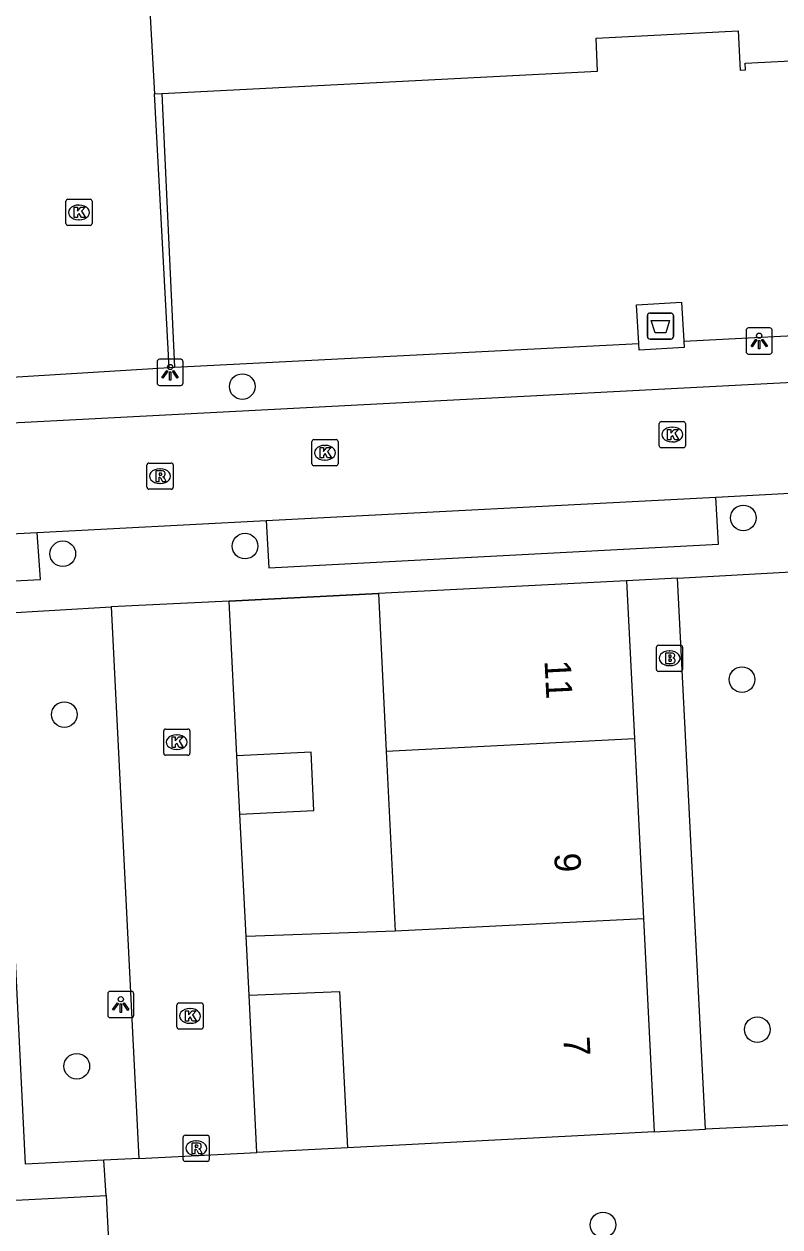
# Model space of a CAD drawing. Extents: x 161084 to 161928, y 385355 to 386522.
# Drawn here: x 161299.28 to 161328.13, y 386309.77 to 386355.72 of the extents above; entities that cross this region are included whole.
import ezdxf

# ---------------------------------------------------------------- set-up
doc = ezdxf.new("R2010")
doc.units = 0
for name, color, linetype in [('IMGEO_Afval_apart_plaats', 7, 'Continuous'), ('IMGEO_Boom', 7, 'Continuous'), ('IMGEO_Brandkraan', 7, 'Continuous'), ('IMGEO_Kolk', 7, 'Continuous'), ('IMGEO_Lichtpunt', 7, 'Continuous'), ('IMGEO_Muur', 7, 'Continuous'), ('IMGEO_Pand', 7, 'Continuous'), ('IMGEO_Pand_nummerreeks', 7, 'Continuous'), ('IMGEO_Rijbaan_lokaal_open', 7, 'Continuous'), ('IMGEO_Rioolput', 7, 'Continuous'), ('IMGEO_Voetpad_gesloten', 7, 'Continuous'), ('IMGEO_Voetpad_open', 7, 'Continuous')]:
    doc.layers.add(name, color=color, linetype=linetype)

msp = doc.modelspace()

# ---------------------------------------------------------------- linework, layer by layer
at = {"layer": 'IMGEO_Afval_apart_plaats'}
for p, q in [((161323.074, 386343.781), (161323.074, 386344.581)), ((161323.074, 386344.581), (161323.074, 386343.781)), ((161323.174, 386344.681), (161323.964, 386344.681)), ((161323.964, 386344.681), (161323.174, 386344.681)), ((161324.064, 386344.581), (161324.064, 386343.781)), ((161324.064, 386343.781), (161324.064, 386344.581)), ((161323.964, 386343.681), (161323.174, 386343.681)), ((161323.174, 386343.681), (161323.964, 386343.681))]:
    msp.add_line(p, q, dxfattribs=at)
msp.add_lwpolyline([(161323.217, 386344.395), (161323.921, 386344.395), (161323.772, 386343.925), (161323.366, 386343.925), (161323.217, 386344.395)], dxfattribs=at)
for centre, start, end in [((161323.174, 386344.581), 90, 180), ((161323.174, 386344.581), 90, 180), ((161323.964, 386344.581), 0, 90), ((161323.964, 386344.581), 360, 90), ((161323.174, 386343.781), 180, 270), ((161323.174, 386343.781), 180, 270), ((161323.964, 386343.781), 270, 0), ((161323.964, 386343.781), 270, 0)]:
    msp.add_arc(centre, 0.1, start, end, dxfattribs=at)
at = {"layer": 'IMGEO_Boom'}
for centre in [(161307.608, 386341.872), (161326.733, 386336.854), (161307.715, 386335.779), (161300.758, 386335.487), (161326.681, 386330.679), (161300.817, 386329.343), (161327.268, 386317.311), (161301.293, 386315.911), (161321.377, 386309.851)]:
    msp.add_circle(centre, 0.489, dxfattribs=at)
at = {"layer": 'IMGEO_Brandkraan'}
for p, q in [((161323.416, 386331.067), (161323.416, 386331.919)), ((161323.491, 386331.993), (161324.343, 386331.993)), ((161324.417, 386331.919), (161324.417, 386331.067)), ((161323.904, 386331.773), (161323.929, 386331.773)), ((161324.343, 386330.993), (161323.491, 386330.993)), ((161323.927, 386331.213), (161323.902, 386331.213))]:
    msp.add_line(p, q, dxfattribs=at)
for points in [[(161323.416, 386331.067), (161323.416, 386331.919)], [(161323.491, 386331.993), (161324.343, 386331.993)], [(161324.417, 386331.919), (161324.417, 386331.067)], [(161323.764, 386331.693), (161323.764, 386331.293), (161323.977, 386331.293)], [(161323.995, 386331.693), (161323.764, 386331.693)], [(161323.943, 386331.612), (161323.889, 386331.612), (161323.889, 386331.536)], [(161323.889, 386331.536), (161323.942, 386331.536)], [(161323.951, 386331.46), (161323.889, 386331.46), (161323.889, 386331.379)], [(161324.343, 386330.993), (161323.491, 386330.993)], [(161323.889, 386331.379), (161323.951, 386331.379)]]:
    msp.add_lwpolyline(points, dxfattribs=at)
for centre, radius, start, end in [((161323.493, 386331.917), 0.0765, 91.552, 178.448), ((161323.493, 386331.917), 0.0765, 91.552, 178.448), ((161324.341, 386331.917), 0.0765, 1.552, 88.448), ((161324.341, 386331.917), 0.0765, 1.552, 88.448), ((161323.944, 386331.574), 0.0379, 267.8285, 90.9355), ((161323.952, 386331.419), 0.0404, 269.8759, 90.5077), ((161323.999, 386331.548), 0.145, 59.4692, 91.5367), ((161324.024, 386331.595), 0.0922, 285.5137, 58.1501), ((161324.029, 386331.403), 0.105, 301.3115, 78.989), ((161323.493, 386331.069), 0.0765, 181.552, 268.448), ((161323.493, 386331.069), 0.0765, 181.552, 268.448), ((161323.983, 386331.544), 0.251, 268.6676, 293.5347), ((161324.341, 386331.069), 0.0765, 271.552, 358.448), ((161324.341, 386331.069), 0.0765, 271.552, 358.448)]:
    msp.add_arc(centre, radius, start, end, dxfattribs=at)
for centre, major_axis, ratio, start_param, end_param in [((161323.903, 386331.493), (-0.387, 0.002), 0.722429, 4.712389, 7.853982), ((161323.928, 386331.493), (-0.39, 0.002), 0.717154, 1.570796, 4.712389)]:
    msp.add_ellipse(centre, major_axis=major_axis, ratio=ratio, start_param=start_param, end_param=end_param, dxfattribs=at)
at = {"layer": 'IMGEO_Kolk'}
for p, q in [((161300.876, 386348.098), (161300.876, 386348.95)), ((161300.951, 386349.024), (161301.803, 386349.024)), ((161301.877, 386348.95), (161301.877, 386348.098)), ((161301.364, 386348.804), (161301.389, 386348.804)), ((161301.803, 386348.024), (161300.951, 386348.024)), ((161301.387, 386348.244), (161301.362, 386348.244)), ((161323.522, 386339.611), (161323.522, 386340.463)), ((161323.597, 386340.537), (161324.449, 386340.537)), ((161324.01, 386340.317), (161324.035, 386340.317)), ((161324.523, 386340.463), (161324.523, 386339.611)), ((161310.264, 386338.919), (161310.264, 386339.771)), ((161310.339, 386339.845), (161311.191, 386339.845)), ((161311.265, 386339.771), (161311.265, 386338.919)), ((161324.033, 386339.757), (161324.008, 386339.757)), ((161310.752, 386339.625), (161310.777, 386339.625)), ((161324.449, 386339.537), (161323.597, 386339.537)), ((161311.191, 386338.845), (161310.339, 386338.845)), ((161310.775, 386339.065), (161310.75, 386339.065)), ((161304.609, 386327.865), (161304.609, 386328.717)), ((161304.684, 386328.791), (161305.536, 386328.791)), ((161305.61, 386328.717), (161305.61, 386327.865)), ((161305.097, 386328.571), (161305.122, 386328.571)), ((161305.536, 386327.791), (161304.684, 386327.791)), ((161305.12, 386328.011), (161305.095, 386328.011)), ((161305.117, 386317.406), (161305.117, 386318.258)), ((161305.192, 386318.332), (161306.044, 386318.332)), ((161305.605, 386318.112), (161305.63, 386318.112)), ((161306.118, 386318.258), (161306.118, 386317.406)), ((161306.044, 386317.332), (161305.192, 386317.332)), ((161305.628, 386317.552), (161305.603, 386317.552))]:
    msp.add_line(p, q, dxfattribs=at)
for points in [[(161300.876, 386348.098), (161300.876, 386348.95)], [(161300.951, 386349.024), (161301.803, 386349.024)], [(161301.877, 386348.95), (161301.877, 386348.098)], [(161301.197, 386348.724), (161301.32, 386348.724), (161301.32, 386348.573), (161301.45, 386348.724), (161301.614, 386348.724), (161301.468, 386348.573), (161301.621, 386348.324), (161301.469, 386348.324), (161301.384, 386348.488), (161301.32, 386348.421), (161301.32, 386348.324), (161301.197, 386348.324), (161301.197, 386348.724)], [(161301.803, 386348.024), (161300.951, 386348.024)], [(161323.522, 386339.611), (161323.522, 386340.463)], [(161323.597, 386340.537), (161324.449, 386340.537)], [(161323.843, 386340.237), (161323.966, 386340.237), (161323.966, 386340.086), (161324.096, 386340.237), (161324.26, 386340.237), (161324.114, 386340.086), (161324.267, 386339.837), (161324.115, 386339.837), (161324.03, 386340.001), (161323.966, 386339.934), (161323.966, 386339.837), (161323.843, 386339.837), (161323.843, 386340.237)], [(161324.523, 386340.463), (161324.523, 386339.611)], [(161310.264, 386338.919), (161310.264, 386339.771)], [(161310.339, 386339.845), (161311.191, 386339.845)], [(161311.265, 386339.771), (161311.265, 386338.919)], [(161310.585, 386339.545), (161310.708, 386339.545), (161310.708, 386339.394), (161310.838, 386339.545), (161311.002, 386339.545), (161310.856, 386339.394), (161311.009, 386339.145), (161310.857, 386339.145), (161310.772, 386339.309), (161310.708, 386339.242), (161310.708, 386339.145), (161310.585, 386339.145), (161310.585, 386339.545)], [(161324.449, 386339.537), (161323.597, 386339.537)], [(161311.191, 386338.845), (161310.339, 386338.845)], [(161304.609, 386327.865), (161304.609, 386328.717)], [(161304.684, 386328.791), (161305.536, 386328.791)], [(161305.61, 386328.717), (161305.61, 386327.865)], [(161304.93, 386328.491), (161305.053, 386328.491), (161305.053, 386328.34), (161305.183, 386328.491), (161305.347, 386328.491), (161305.201, 386328.34), (161305.354, 386328.091), (161305.202, 386328.091), (161305.117, 386328.255), (161305.053, 386328.188), (161305.053, 386328.091), (161304.93, 386328.091), (161304.93, 386328.491)], [(161305.536, 386327.791), (161304.684, 386327.791)], [(161305.117, 386317.406), (161305.117, 386318.258)], [(161305.192, 386318.332), (161306.044, 386318.332)], [(161306.118, 386318.258), (161306.118, 386317.406)], [(161305.438, 386318.032), (161305.561, 386318.032), (161305.561, 386317.881), (161305.691, 386318.032), (161305.855, 386318.032), (161305.709, 386317.881), (161305.862, 386317.632), (161305.71, 386317.632), (161305.625, 386317.796), (161305.561, 386317.729), (161305.561, 386317.632), (161305.438, 386317.632), (161305.438, 386318.032)], [(161306.044, 386317.332), (161305.192, 386317.332)]]:
    msp.add_lwpolyline(points, dxfattribs=at)
for centre, start, end in [((161300.953, 386348.948), 91.552, 178.448), ((161300.953, 386348.948), 91.552, 178.448), ((161301.801, 386348.948), 1.552, 88.448), ((161301.801, 386348.948), 1.552, 88.448), ((161300.953, 386348.1), 181.552, 268.448), ((161300.953, 386348.1), 181.552, 268.448), ((161301.801, 386348.1), 271.552, 358.448), ((161301.801, 386348.1), 271.552, 358.448), ((161323.599, 386340.461), 91.552, 178.448), ((161323.599, 386340.461), 91.552, 178.448), ((161324.447, 386340.461), 1.552, 88.448), ((161324.447, 386340.461), 1.552, 88.448), ((161310.341, 386339.769), 91.552, 178.448), ((161310.341, 386339.769), 91.552, 178.448), ((161311.189, 386339.769), 1.552, 88.448), ((161311.189, 386339.769), 1.552, 88.448), ((161323.599, 386339.613), 181.552, 268.448), ((161323.599, 386339.613), 181.552, 268.448), ((161324.447, 386339.613), 271.552, 358.448), ((161324.447, 386339.613), 271.552, 358.448), ((161310.341, 386338.921), 181.552, 268.448), ((161310.341, 386338.921), 181.552, 268.448), ((161311.189, 386338.921), 271.552, 358.448), ((161311.189, 386338.921), 271.552, 358.448), ((161304.686, 386328.715), 91.552, 178.448), ((161304.686, 386328.715), 91.552, 178.448), ((161305.534, 386328.715), 1.552, 88.448), ((161305.534, 386328.715), 1.552, 88.448), ((161304.686, 386327.867), 181.552, 268.448), ((161304.686, 386327.867), 181.552, 268.448), ((161305.534, 386327.867), 271.552, 358.448), ((161305.534, 386327.867), 271.552, 358.448), ((161305.194, 386318.256), 91.552, 178.448), ((161305.194, 386318.256), 91.552, 178.448), ((161306.042, 386318.256), 1.552, 88.448), ((161306.042, 386318.256), 1.552, 88.448), ((161305.194, 386317.408), 181.552, 268.448), ((161305.194, 386317.408), 181.552, 268.448), ((161306.042, 386317.408), 271.552, 358.448), ((161306.042, 386317.408), 271.552, 358.448)]:
    msp.add_arc(centre, 0.0765, start, end, dxfattribs=at)
for centre, major_axis, ratio, start_param, end_param in [((161301.363, 386348.524), (-0.387, 0.002), 0.722429, 4.712389, 7.853982), ((161301.388, 386348.524), (-0.39, 0.002), 0.717154, 1.570796, 4.712389), ((161324.009, 386340.037), (-0.387, 0.002), 0.722429, 4.712389, 7.853982), ((161324.034, 386340.037), (-0.39, 0.002), 0.717154, 1.570796, 4.712389), ((161310.751, 386339.345), (-0.387, 0.002), 0.722429, 4.712389, 7.853982), ((161310.776, 386339.345), (-0.39, 0.002), 0.717154, 1.570796, 4.712389), ((161305.096, 386328.291), (-0.387, 0.002), 0.722429, 4.712389, 7.853982), ((161305.121, 386328.291), (-0.39, 0.002), 0.717154, 1.570796, 4.712389), ((161305.604, 386317.832), (-0.387, 0.002), 0.722429, 4.712389, 7.853982), ((161305.629, 386317.832), (-0.39, 0.002), 0.717154, 1.570796, 4.712389)]:
    msp.add_ellipse(centre, major_axis=major_axis, ratio=ratio, start_param=start_param, end_param=end_param, dxfattribs=at)
at = {"layer": 'IMGEO_Lichtpunt'}
for p, q in [((161326.841, 386344.016), (161326.841, 386343.209)), ((161326.841, 386344.016), (161326.841, 386343.209)), ((161327.743, 386344.111), (161326.935, 386344.111)), ((161327.743, 386344.111), (161326.935, 386344.111)), ((161327.837, 386343.209), (161327.837, 386344.016)), ((161327.837, 386343.209), (161327.837, 386344.016)), ((161305.258, 386342.914), (161304.45, 386342.914)), ((161305.258, 386342.914), (161304.45, 386342.914)), ((161326.935, 386343.115), (161327.743, 386343.115)), ((161326.935, 386343.115), (161327.743, 386343.115)), ((161304.356, 386342.819), (161304.356, 386342.012)), ((161304.356, 386342.819), (161304.356, 386342.012)), ((161305.352, 386342.012), (161305.352, 386342.819)), ((161305.352, 386342.012), (161305.352, 386342.819)), ((161304.45, 386341.918), (161305.258, 386341.918)), ((161304.45, 386341.918), (161305.258, 386341.918)), ((161302.473, 386318.674), (161302.473, 386317.867)), ((161302.473, 386318.674), (161302.473, 386317.867)), ((161303.375, 386318.769), (161302.567, 386318.769)), ((161303.375, 386318.769), (161302.567, 386318.769)), ((161303.469, 386317.867), (161303.469, 386318.674)), ((161303.469, 386317.867), (161303.469, 386318.674)), ((161302.567, 386317.773), (161303.375, 386317.773)), ((161302.567, 386317.773), (161303.375, 386317.773))]:
    msp.add_line(p, q, dxfattribs=at)
for points in [[(161327.215, 386343.68), (161327.254, 386343.652), (161327.066, 386343.39), (161327.028, 386343.417), (161327.215, 386343.68)], [(161327.317, 386343.632), (161327.364, 386343.632), (161327.364, 386343.31), (161327.317, 386343.31), (161327.317, 386343.632)], [(161327.427, 386343.652), (161327.465, 386343.679), (161327.652, 386343.417), (161327.613, 386343.389), (161327.427, 386343.652)], [(161304.73, 386342.483), (161304.769, 386342.455), (161304.581, 386342.193), (161304.543, 386342.22), (161304.73, 386342.483)], [(161304.832, 386342.435), (161304.879, 386342.435), (161304.879, 386342.113), (161304.832, 386342.113), (161304.832, 386342.435)], [(161304.942, 386342.455), (161304.98, 386342.482), (161305.167, 386342.22), (161305.128, 386342.192), (161304.942, 386342.455)], [(161302.847, 386318.338), (161302.886, 386318.31), (161302.698, 386318.048), (161302.66, 386318.075), (161302.847, 386318.338)], [(161302.949, 386318.29), (161302.996, 386318.29), (161302.996, 386317.968), (161302.949, 386317.968), (161302.949, 386318.29)], [(161303.059, 386318.31), (161303.097, 386318.337), (161303.284, 386318.075), (161303.245, 386318.047), (161303.059, 386318.31)]]:
    msp.add_lwpolyline(points, dxfattribs=at)
for centre in [(161327.34, 386343.814), (161304.855, 386342.617), (161302.972, 386318.472)]:
    msp.add_circle(centre, 0.0994, dxfattribs=at)
for centre, start, end in [((161326.935, 386344.016), 90, 180), ((161326.935, 386344.016), 90, 180), ((161327.743, 386344.016), 0, 90), ((161327.743, 386344.016), 0, 90), ((161304.45, 386342.819), 90, 180), ((161304.45, 386342.819), 90, 180), ((161305.258, 386342.819), 0, 90), ((161305.258, 386342.819), 0, 90), ((161326.935, 386343.209), 180, 270), ((161326.935, 386343.209), 180, 270), ((161327.743, 386343.209), 270, 0), ((161327.743, 386343.209), 270, 360), ((161304.45, 386342.012), 180, 270), ((161304.45, 386342.012), 180, 270), ((161305.258, 386342.012), 270, 0), ((161305.258, 386342.012), 270, 360), ((161302.567, 386318.674), 90, 180), ((161302.567, 386318.674), 90, 180), ((161303.375, 386318.674), 0, 90), ((161303.375, 386318.674), 0, 90), ((161302.567, 386317.867), 180, 270), ((161302.567, 386317.867), 180, 270), ((161303.375, 386317.867), 270, 0), ((161303.375, 386317.867), 270, 360)]:
    msp.add_arc(centre, 0.0946, start, end, dxfattribs=at)
at = {"layer": 'IMGEO_Muur'}
for points in [[(161304.817, 386342.596), (161304.261, 386353.048)], [(161304.538, 386353.062), (161305.026, 386342.607)], [(161304.817, 386342.596), (161305.026, 386342.607)], [(161312.803, 386333.968), (161307.106, 386333.675)]]:
    msp.add_lwpolyline(points, dxfattribs=at)
at = {"layer": 'IMGEO_Pand'}
for points in [[(161346.719, 386367.639), (161339.227, 386367.243), (161339.243, 386366.953), (161325.473, 386366.222), (161325.464, 386366.514), (161317.579, 386366.101), (161317.594, 386365.811), (161311.111, 386365.458), (161311.09, 386365.763), (161303.57, 386365.365), (161304.261, 386353.048)], [(161304.538, 386353.062), (161321.169, 386353.919), (161321.121, 386355.179), (161326.533, 386355.462), (161326.599, 386354.2), (161326.613, 386353.959), (161326.815, 386353.965), (161326.805, 386354.22), (161347.159, 386355.262)], [(161304.261, 386353.048), (161304.538, 386353.062)], [(161322.275, 386334.454), (161312.803, 386333.968)], [(161322.275, 386334.454), (161322.577, 386328.425)], [(161312.803, 386333.968), (161313.103, 386327.95)], [(161313.103, 386327.95), (161322.577, 386328.425)], [(161322.577, 386328.425), (161322.922, 386321.547)], [(161307.517, 386325.536), (161310.344, 386325.679), (161310.232, 386327.906), (161307.405, 386327.763)], [(161307.517, 386325.536), (161307.405, 386327.763)], [(161313.103, 386327.95), (161313.445, 386321.071)], [(161322.922, 386321.547), (161313.445, 386321.071)], [(161322.922, 386321.547), (161323.331, 386313.403)], [(161313.445, 386321.071), (161307.753, 386320.862)], [(161307.866, 386318.625), (161307.753, 386320.862)], [(161307.866, 386318.625), (161311.32, 386318.768), (161311.63, 386312.796)], [(161323.331, 386313.403), (161313.851, 386312.911), (161311.63, 386312.796)]]:
    msp.add_lwpolyline(points, dxfattribs=at)
at = {"layer": 'IMGEO_Rijbaan_lokaal_open'}
for points in [[(161351.586, 386343.221), (161248.97, 386337.876), (161221.218, 386336.44), (161220.071, 386335.172), (161220.169, 386333.062)], [(161325.682, 386337.642), (161334.423, 386338.114)], [(161308.518, 386336.762), (161325.682, 386337.642)], [(161299.775, 386336.301), (161308.518, 386336.762)], [(161282.622, 386335.417), (161299.775, 386336.301)]]:
    msp.add_lwpolyline(points, dxfattribs=at)
at = {"layer": 'IMGEO_Rioolput'}
for p, q in [((161303.972, 386338.025), (161303.972, 386338.877)), ((161304.047, 386338.951), (161304.899, 386338.951)), ((161304.973, 386338.877), (161304.973, 386338.025)), ((161304.46, 386338.731), (161304.485, 386338.731)), ((161304.899, 386337.951), (161304.047, 386337.951)), ((161304.483, 386338.171), (161304.458, 386338.171)), ((161305.349, 386312.352), (161305.349, 386313.204)), ((161305.424, 386313.278), (161306.276, 386313.278)), ((161305.837, 386313.058), (161305.862, 386313.058)), ((161306.35, 386313.204), (161306.35, 386312.352)), ((161306.276, 386312.278), (161305.424, 386312.278)), ((161305.86, 386312.498), (161305.835, 386312.498))]:
    msp.add_line(p, q, dxfattribs=at)
for points in [[(161303.972, 386338.025), (161303.972, 386338.877)], [(161304.047, 386338.951), (161304.899, 386338.951)], [(161304.973, 386338.877), (161304.973, 386338.025)], [(161304.561, 386338.649), (161304.309, 386338.651), (161304.309, 386338.251)], [(161304.309, 386338.251), (161304.433, 386338.251), (161304.433, 386338.413), (161304.444, 386338.413)], [(161304.487, 386338.57), (161304.433, 386338.57), (161304.433, 386338.489)], [(161304.433, 386338.489), (161304.485, 386338.489)], [(161304.491, 386338.384), (161304.562, 386338.251), (161304.702, 386338.251), (161304.637, 386338.377)], [(161304.899, 386337.951), (161304.047, 386337.951)], [(161305.349, 386312.352), (161305.349, 386313.204)], [(161305.424, 386313.278), (161306.276, 386313.278)], [(161306.35, 386313.204), (161306.35, 386312.352)], [(161305.938, 386312.976), (161305.686, 386312.978), (161305.686, 386312.578)], [(161305.686, 386312.578), (161305.81, 386312.578), (161305.81, 386312.74), (161305.821, 386312.74)], [(161305.864, 386312.897), (161305.81, 386312.897), (161305.81, 386312.816)], [(161305.81, 386312.816), (161305.862, 386312.816)], [(161305.868, 386312.711), (161305.939, 386312.578), (161306.079, 386312.578), (161306.014, 386312.704)], [(161306.276, 386312.278), (161305.424, 386312.278)]]:
    msp.add_lwpolyline(points, dxfattribs=at)
for centre, radius, start, end in [((161304.049, 386338.875), 0.0765, 91.552, 178.448), ((161304.049, 386338.875), 0.0765, 91.552, 178.448), ((161304.897, 386338.875), 0.0765, 1.552, 88.448), ((161304.897, 386338.875), 0.0765, 1.552, 88.448), ((161304.443, 386338.36), 0.0533, 26.0293, 88.6989), ((161304.469, 386338.678), 0.19, 274.7715, 282.9687), ((161304.493, 386338.474), 0.0964, 77.0061, 93.1865), ((161304.507, 386338.531), 0.0378, 276.6634, 79.6772), ((161304.56, 386338.539), 0.109, 350.3612, 89.416), ((161304.558, 386338.539), 0.112, 277.5842, 350.9817), ((161304.542, 386338.324), 0.108, 29.5134, 73.7905), ((161304.049, 386338.027), 0.0765, 181.552, 268.448), ((161304.049, 386338.027), 0.0765, 181.552, 268.448), ((161304.897, 386338.027), 0.0765, 271.552, 358.448), ((161304.897, 386338.027), 0.0765, 271.552, 358.448), ((161305.426, 386313.202), 0.0765, 91.552, 178.448), ((161305.426, 386313.202), 0.0765, 91.552, 178.448), ((161306.274, 386313.202), 0.0765, 1.552, 88.448), ((161306.274, 386313.202), 0.0765, 1.552, 88.448), ((161305.82, 386312.687), 0.0533, 26.0293, 88.6989), ((161305.846, 386313.005), 0.19, 274.7715, 282.9687), ((161305.87, 386312.801), 0.0964, 77.0061, 93.1865), ((161305.884, 386312.858), 0.0378, 276.6634, 79.6772), ((161305.937, 386312.866), 0.109, 350.3612, 89.416), ((161305.935, 386312.866), 0.112, 277.5842, 350.9817), ((161305.919, 386312.651), 0.108, 29.5134, 73.7905), ((161305.426, 386312.354), 0.0765, 181.552, 268.448), ((161305.426, 386312.354), 0.0765, 181.552, 268.448), ((161306.274, 386312.354), 0.0765, 271.552, 358.448), ((161306.274, 386312.354), 0.0765, 271.552, 358.448)]:
    msp.add_arc(centre, radius, start, end, dxfattribs=at)
for centre, major_axis, ratio, start_param, end_param in [((161304.459, 386338.451), (-0.387, 0.002), 0.722429, 4.712389, 7.853982), ((161304.484, 386338.451), (-0.39, 0.002), 0.717154, 1.570796, 4.712389), ((161305.836, 386312.778), (-0.387, 0.002), 0.722429, 4.712389, 7.853982), ((161305.861, 386312.778), (-0.39, 0.002), 0.717154, 1.570796, 4.712389)]:
    msp.add_ellipse(centre, major_axis=major_axis, ratio=ratio, start_param=start_param, end_param=end_param, dxfattribs=at)
at = {"layer": 'IMGEO_Voetpad_gesloten'}
for points in [[(161322.744, 386343.519), (161322.657, 386344.999), (161324.379, 386345.1), (161324.467, 386343.608)], [(161324.467, 386343.608), (161324.481, 386343.363), (161322.759, 386343.262), (161322.744, 386343.519)]]:
    msp.add_lwpolyline(points, dxfattribs=at)
at = {"layer": 'IMGEO_Voetpad_open'}
for points in [[(161324.467, 386343.608), (161347.841, 386344.812)], [(161305.026, 386342.607), (161322.744, 386343.519)], [(161298.819, 386342.236), (161304.817, 386342.596)], [(161308.518, 386336.762), (161308.622, 386334.95), (161325.784, 386335.849), (161325.682, 386337.642)], [(161282.622, 386335.417), (161282.73, 386333.62), (161299.902, 386334.508), (161299.775, 386336.301)], [(161324.22, 386334.552), (161328.558, 386334.79)], [(161324.22, 386334.552), (161322.275, 386334.454)], [(161325.287, 386313.505), (161324.22, 386334.552)], [(161307.106, 386333.675), (161312.803, 386333.968)], [(161298.291, 386333.2), (161302.601, 386333.461)], [(161307.106, 386333.675), (161302.601, 386333.461)], [(161302.601, 386333.461), (161303.658, 386312.389)], [(161307.405, 386327.763), (161307.106, 386333.675)], [(161302.33, 386312.321), (161299.335, 386312.168), (161298.291, 386333.2)], [(161307.753, 386320.862), (161307.517, 386325.536)], [(161308.169, 386312.616), (161307.866, 386318.625)], [(161323.331, 386313.403), (161325.287, 386313.505)], [(161329.592, 386313.714), (161325.287, 386313.505)], [(161303.658, 386312.389), (161308.169, 386312.616)], [(161311.63, 386312.796), (161308.169, 386312.616)], [(161303.658, 386312.389), (161302.33, 386312.321)], [(161302.41, 386310.98), (161302.33, 386312.321)], [(161297.473, 386310.722), (161302.41, 386310.98)], [(161302.41, 386310.98), (161303.158, 386296.5)]]:
    msp.add_lwpolyline(points, dxfattribs=at)

# ---------------------------------------------------------------- texts
at = {"layer": 'IMGEO_Pand_nummerreeks'}
for s, p in [('11', (161319.144, 386331.402)), ('9', (161319.513, 386324.039)), ('7', (161319.865, 386317.022))]:
    msp.add_text(s, height=1, rotation=272.8718, dxfattribs=at).set_placement(p)

doc.saveas('drawing.dxf')
